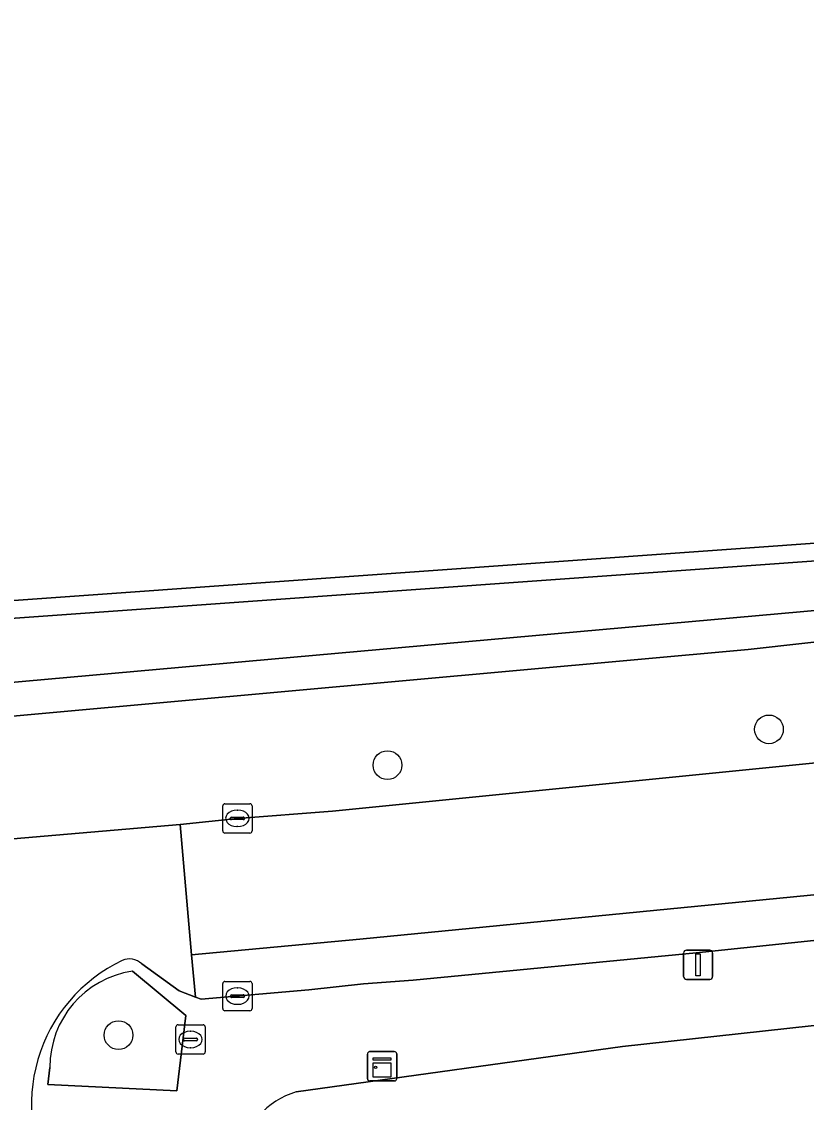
# Model space of a CAD drawing. Extents: x 161772 to 163126, y 383092 to 383917.
# Drawn here: x 162115.97 to 162142.73, y 383475.4 to 383512.25 of the extents above; entities that cross this region are included whole.
import ezdxf

# ---------------------------------------------------------------- set-up
doc = ezdxf.new("R2010")
doc.units = 0
for name, color, linetype in [('IMGEO_Boom', 7, 'Continuous'), ('IMGEO_Brandkraan', 7, 'Continuous'), ('IMGEO_Erf', 7, 'Continuous'), ('IMGEO_Groenvoorziening', 7, 'Continuous'), ('IMGEO_Kast', 7, 'Continuous'), ('IMGEO_Kolk', 7, 'Continuous'), ('IMGEO_Lichtmast', 7, 'Continuous'), ('IMGEO_Oever', 7, 'Continuous'), ('IMGEO_Parkeervlak_open', 7, 'Continuous'), ('IMGEO_Rijbaan_lokaal_gesloten', 7, 'Continuous'), ('IMGEO_Rijbaan_lokaal_open', 7, 'Continuous'), ('IMGEO_Voetpad_open', 7, 'Continuous'), ('IMGEO_Waterloop', 7, 'Continuous')]:
    doc.layers.add(name, color=color, linetype=linetype)

msp = doc.modelspace()

# ---------------------------------------------------------------- linework, layer by layer
at = {"layer": 'IMGEO_Boom'}
for centre in [(162141.449, 383488.119), (162128.443, 383486.899), (162119.275, 383477.692)]:
    msp.add_circle(centre, 0.489, dxfattribs=at)
at = {"layer": 'IMGEO_Brandkraan'}
for p, q in [((162121.228, 383477.118), (162121.228, 383477.97)), ((162121.303, 383478.044), (162122.155, 383478.044)), ((162122.229, 383477.97), (162122.229, 383477.118)), ((162121.487, 383477.538), (162121.487, 383477.55)), ((162121.53, 383477.587), (162121.928, 383477.587)), ((162121.716, 383477.824), (162121.741, 383477.824)), ((162121.971, 383477.55), (162121.971, 383477.538)), ((162121.925, 383477.501), (162121.527, 383477.501)), ((162121.739, 383477.264), (162121.714, 383477.264)), ((162122.155, 383477.044), (162121.303, 383477.044))]:
    msp.add_line(p, q, dxfattribs=at)
for points in [[(162121.228, 383477.118), (162121.228, 383477.97)], [(162121.303, 383478.044), (162122.155, 383478.044)], [(162122.229, 383477.97), (162122.229, 383477.118)], [(162122.155, 383477.044), (162121.303, 383477.044)]]:
    msp.add_lwpolyline(points, dxfattribs=at)
for centre, radius, start, end in [((162121.305, 383477.968), 0.0765, 91.552, 178.448), ((162121.305, 383477.968), 0.0765, 91.552, 178.448), ((162122.153, 383477.968), 0.0765, 1.552, 88.448), ((162122.153, 383477.968), 0.0765, 1.552, 88.448), ((162121.527, 383477.547), 0.0403, 85.8775, 175.7526), ((162121.932, 383477.549), 0.0386, 1.7309, 96.639), ((162121.524, 383477.537), 0.0366, 178.938, 274.7102), ((162121.928, 383477.544), 0.043, 264.8664, 352.4533), ((162121.305, 383477.12), 0.0765, 181.552, 268.448), ((162121.305, 383477.12), 0.0765, 181.552, 268.448), ((162122.153, 383477.12), 0.0765, 271.552, 358.448), ((162122.153, 383477.12), 0.0765, 271.552, 358.448)]:
    msp.add_arc(centre, radius, start, end, dxfattribs=at)
for centre, major_axis, ratio, start_param, end_param in [((162121.715, 383477.544), (-0.387, 0.002), 0.722429, 4.712389, 7.853982), ((162121.74, 383477.544), (-0.39, 0.002), 0.717154, 1.570796, 4.712389)]:
    msp.add_ellipse(centre, major_axis=major_axis, ratio=ratio, start_param=start_param, end_param=end_param, dxfattribs=at)
at = {"layer": 'IMGEO_Erf'}
for points in [[(162069.536, 383488.799), (162096.809, 383491.155), (162144.603, 383494.579), (162158.53, 383495.946)], [(162260.039, 383427.338), (162254.119, 383434.872), (162252.079, 383437.487), (162249.952, 383439.775), (162240.623, 383451.815), (162233.976, 383460.863), (162229.932, 383467.138), (162224.494, 383476.686), (162219.099, 383486.987), (162216.905, 383490.741), (162172.706, 383482.249), (162150.151, 383478.81), (162136.452, 383477.299), (162125.335, 383475.754)]]:
    msp.add_lwpolyline(points, dxfattribs=at)
msp.add_arc((162126.069, 383473.202), 2.655, 106.0501, 171.9773, dxfattribs=at)
at = {"layer": 'IMGEO_Groenvoorziening'}
for points in [[(162158.883, 383489.1), (162163.009, 383489.813), (162162.551, 383492.413), (162162.614, 383492.483), (162161.876, 383493.674), (162161.691, 383493.467), (162160.992, 383493.243), (162156.508, 383492.599), (162140.737, 383490.84), (162109.132, 383487.972), (162085.683, 383486.129), (162062.506, 383483.909)], [(162063.383, 383482.085), (162065.455, 383482.281), (162065.71, 383480.028), (162074.457, 383480.872), (162091.645, 383482.346), (162094.99, 383482.601), (162100.89, 383483.129), (162101.898, 383483.2), (162121.373, 383484.872), (162123.327, 383485.081), (162126.573, 383485.331), (162144.748, 383487.15)], [(162121.567, 383478.36), (162119.748, 383479.869)], [(162116.935, 383476.593), (162116.87, 383476.014), (162121.265, 383475.788), (162121.567, 383478.36)]]:
    msp.add_lwpolyline(points, dxfattribs=at)
msp.add_arc((162120.227, 383476.612), 3.292, 98.3649, 180.3318, dxfattribs=at)
at = {"layer": 'IMGEO_Kast'}
for p, q in [((162127.76, 383476.205), (162127.76, 383477.046)), ((162127.76, 383477.046), (162127.76, 383476.205)), ((162127.835, 383477.13), (162128.676, 383477.13)), ((162128.676, 383477.13), (162127.835, 383477.13)), ((162128.76, 383477.055), (162128.76, 383476.214)), ((162128.76, 383476.214), (162128.76, 383477.055)), ((162128.685, 383476.13), (162127.844, 383476.13)), ((162127.844, 383476.13), (162128.685, 383476.13))]:
    msp.add_line(p, q, dxfattribs=at)
for points in [[(162127.955, 383476.92), (162128.555, 383476.92), (162128.555, 383476.835), (162127.955, 383476.835), (162127.955, 383476.92)], [(162127.955, 383476.745), (162128.555, 383476.745), (162128.555, 383476.256), (162127.955, 383476.256), (162127.955, 383476.745)]]:
    msp.add_lwpolyline(points, dxfattribs=at)
msp.add_circle((162128.039, 383476.594), 0.0377, dxfattribs=at)
for centre, start, end in [((162127.838, 383477.052), 92.4484, 184.2845), ((162127.838, 383477.052), 92.4484, 184.2845), ((162128.682, 383477.052), 2.4484, 94.2845), ((162128.682, 383477.052), 2.4484, 94.2845), ((162127.838, 383476.208), 182.4484, 274.2845), ((162127.838, 383476.208), 182.4484, 274.2845), ((162128.682, 383476.208), 272.4484, 4.2845), ((162128.682, 383476.208), 272.4484, 4.2845)]:
    msp.add_arc(centre, 0.0779, start, end, dxfattribs=at)
at = {"layer": 'IMGEO_Kolk'}
for p, q in [((162122.826, 383484.657), (162122.826, 383485.509)), ((162122.901, 383485.583), (162123.753, 383485.583)), ((162123.314, 383485.363), (162123.339, 383485.363)), ((162123.827, 383485.509), (162123.827, 383484.657)), ((162123.085, 383485.077), (162123.085, 383485.089)), ((162123.523, 383485.04), (162123.125, 383485.04)), ((162123.128, 383485.126), (162123.526, 383485.126)), ((162123.569, 383485.089), (162123.569, 383485.077)), ((162123.753, 383484.583), (162122.901, 383484.583)), ((162123.337, 383484.803), (162123.312, 383484.803)), ((162122.828, 383478.596), (162122.828, 383479.448)), ((162122.903, 383479.522), (162123.755, 383479.522)), ((162123.829, 383479.448), (162123.829, 383478.596)), ((162123.087, 383479.016), (162123.087, 383479.028)), ((162123.13, 383479.065), (162123.528, 383479.065)), ((162123.316, 383479.302), (162123.341, 383479.302)), ((162123.571, 383479.028), (162123.571, 383479.016)), ((162123.525, 383478.979), (162123.127, 383478.979)), ((162123.339, 383478.742), (162123.314, 383478.742)), ((162123.755, 383478.522), (162122.903, 383478.522))]:
    msp.add_line(p, q, dxfattribs=at)
for points in [[(162122.826, 383484.657), (162122.826, 383485.509)], [(162122.901, 383485.583), (162123.753, 383485.583)], [(162123.827, 383485.509), (162123.827, 383484.657)], [(162123.753, 383484.583), (162122.901, 383484.583)], [(162122.828, 383478.596), (162122.828, 383479.448)], [(162122.903, 383479.522), (162123.755, 383479.522)], [(162123.829, 383479.448), (162123.829, 383478.596)], [(162123.755, 383478.522), (162122.903, 383478.522)]]:
    msp.add_lwpolyline(points, dxfattribs=at)
for centre, radius, start, end in [((162122.903, 383485.507), 0.0765, 91.552, 178.448), ((162122.903, 383485.507), 0.0765, 91.552, 178.448), ((162123.751, 383485.507), 0.0765, 1.552, 88.448), ((162123.751, 383485.507), 0.0765, 1.552, 88.448), ((162123.125, 383485.086), 0.0403, 85.8775, 175.7526), ((162123.122, 383485.076), 0.0366, 178.938, 274.7102), ((162123.526, 383485.083), 0.043, 264.8664, 352.4533), ((162123.53, 383485.088), 0.0386, 1.7309, 96.639), ((162122.903, 383484.659), 0.0765, 181.552, 268.448), ((162122.903, 383484.659), 0.0765, 181.552, 268.448), ((162123.751, 383484.659), 0.0765, 271.552, 358.448), ((162123.751, 383484.659), 0.0765, 271.552, 358.448), ((162122.905, 383479.446), 0.0765, 91.552, 178.448), ((162122.905, 383479.446), 0.0765, 91.552, 178.448), ((162123.753, 383479.446), 0.0765, 1.552, 88.448), ((162123.753, 383479.446), 0.0765, 1.552, 88.448), ((162123.127, 383479.025), 0.0403, 85.8775, 175.7526), ((162123.532, 383479.027), 0.0386, 1.7309, 96.639), ((162123.124, 383479.015), 0.0366, 178.938, 274.7102), ((162123.528, 383479.022), 0.043, 264.8664, 352.4533), ((162122.905, 383478.598), 0.0765, 181.552, 268.448), ((162122.905, 383478.598), 0.0765, 181.552, 268.448), ((162123.753, 383478.598), 0.0765, 271.552, 358.448), ((162123.753, 383478.598), 0.0765, 271.552, 358.448)]:
    msp.add_arc(centre, radius, start, end, dxfattribs=at)
for centre, major_axis, ratio, start_param, end_param in [((162123.313, 383485.083), (-0.387, 0.002), 0.722429, 4.712389, 7.853982), ((162123.338, 383485.083), (-0.39, 0.002), 0.717154, 1.570796, 4.712389), ((162123.315, 383479.022), (-0.387, 0.002), 0.722429, 4.712389, 7.853982), ((162123.34, 383479.022), (-0.39, 0.002), 0.717154, 1.570796, 4.712389)]:
    msp.add_ellipse(centre, major_axis=major_axis, ratio=ratio, start_param=start_param, end_param=end_param, dxfattribs=at)
at = {"layer": 'IMGEO_Lichtmast'}
for p, q in [((162138.639, 383480.591), (162139.429, 383480.591)), ((162139.429, 383480.591), (162138.639, 383480.591)), ((162138.539, 383479.691), (162138.539, 383480.491)), ((162138.539, 383480.491), (162138.539, 383479.691)), ((162139.529, 383480.491), (162139.529, 383479.691)), ((162139.529, 383479.691), (162139.529, 383480.491)), ((162139.429, 383479.591), (162138.639, 383479.591)), ((162138.639, 383479.591), (162139.429, 383479.591))]:
    msp.add_line(p, q, dxfattribs=at)
msp.add_lwpolyline([(162138.959, 383480.466), (162139.109, 383480.466), (162139.109, 383479.716), (162138.959, 383479.716), (162138.959, 383480.466)], dxfattribs=at)
for centre, start, end in [((162138.639, 383480.491), 90, 180), ((162138.639, 383480.491), 90, 180), ((162139.429, 383480.491), 0, 90), ((162139.429, 383480.491), 360, 90), ((162138.639, 383479.691), 180, 270), ((162138.639, 383479.691), 180, 270), ((162139.429, 383479.691), 270, 0), ((162139.429, 383479.691), 270, 0)]:
    msp.add_arc(centre, 0.1, start, end, dxfattribs=at)
at = {"layer": 'IMGEO_Oever'}
msp.add_lwpolyline([(162027.929, 383608.597), (162072.515, 383610.975), (162118.63, 383611.484), (162148.651, 383610.678), (162151.666, 383610.465), (162152.982, 383610.083), (162153.492, 383609.319), (162153.662, 383608.215), (162161.262, 383494.542), (162160.923, 383493.99), (162160.031, 383493.693), (162065.211, 383485.2), (162063.853, 383486.304), (162064.277, 383488.087), (162064.702, 383489.446), (162062.749, 383509.744), (162063.853, 383512.376), (162062.494, 383535.221), (162057.059, 383607.323), (162056.209, 383607.599), (162054.214, 383607.493), (162027.929, 383606.495)], close=True, dxfattribs=at)
for points in [[(162060.161, 383551.429), (162062.626, 383512.373), (162061.396, 383510.737), (162062.452, 383500), (162063.029, 383494.13), (162063.577, 383488.557), (162062.752, 383487.735), (162062.156, 383487.694), (162061.603, 383487.656), (162058.081, 383487.332), (162056.089, 383487.148), (162056.342, 383483.117), (162057.695, 383483.305), (162062.506, 383483.909), (162085.683, 383486.129), (162109.132, 383487.972), (162140.737, 383490.84), (162156.508, 383492.599), (162160.992, 383493.243), (162161.691, 383493.467), (162161.876, 383493.674), (162161.877, 383495.743), (162161.582, 383500), (162158.081, 383550.584)], [(162158.53, 383495.946), (162144.603, 383494.579), (162096.809, 383491.155), (162069.536, 383488.799)], [(162069.532, 383488.193), (162096.857, 383490.553), (162144.654, 383493.978), (162158.699, 383495.356)]]:
    msp.add_lwpolyline(points, dxfattribs=at)
at = {"layer": 'IMGEO_Parkeervlak_open'}
msp.add_lwpolyline([(162172.161, 383486.674), (162151.828, 383483.337), (162127.505, 383480.969), (162121.767, 383480.433), (162121.895, 383478.988), (162122.088, 383478.913), (162125.763, 383479.233), (162127.621, 383479.441), (162129.321, 383479.57), (162138.962, 383480.496), (162145.47, 383481.185), (162149.667, 383481.674), (162155.624, 383482.489), (162155.726, 383482.506), (162160.337, 383483.275), (162163.109, 383483.74), (162164.302, 383483.975), (162173.933, 383485.639)], dxfattribs=at)
at = {"layer": 'IMGEO_Rijbaan_lokaal_gesloten'}
msp.add_lwpolyline([(162144.748, 383487.15), (162126.573, 383485.331), (162123.327, 383485.081), (162121.373, 383484.872), (162121.767, 383480.433), (162127.505, 383480.969), (162151.828, 383483.337), (162172.161, 383486.674), (162176.787, 383487.642), (162191.634, 383490.333), (162208.551, 383493.75), (162213.84, 383494.742)], dxfattribs=at)
at = {"layer": 'IMGEO_Rijbaan_lokaal_open'}
msp.add_lwpolyline([(162120.064, 383480.126), (162121.341, 383479.204), (162121.895, 383478.988), (162121.767, 383480.433), (162121.373, 383484.872), (162101.898, 383483.2), (162102.29, 383478.671), (162102.407, 383477.315)], dxfattribs=at)
for centre, radius, start, end in [((162121.729, 383475.337), 5.423, 115.4366, 211.9745), ((162119.654, 383479.702), 0.59, 45.9709, 115.5526)]:
    msp.add_arc(centre, radius, start, end, dxfattribs=at)
at = {"layer": 'IMGEO_Voetpad_open'}
for points in [[(162125.335, 383475.754), (162136.452, 383477.299), (162150.151, 383478.81), (162172.706, 383482.249), (162216.905, 383490.741)], [(162173.933, 383485.639), (162164.302, 383483.975), (162164.412, 383483.464), (162155.826, 383481.943), (162155.726, 383482.506), (162155.624, 383482.489), (162149.667, 383481.674), (162149.726, 383481.173), (162145.527, 383480.689), (162145.47, 383481.185), (162138.962, 383480.496), (162129.321, 383479.57), (162127.621, 383479.441), (162125.763, 383479.233), (162122.088, 383478.913), (162121.895, 383478.988), (162121.341, 383479.204), (162120.064, 383480.126)], [(162119.748, 383479.869), (162121.567, 383478.36)], [(162121.567, 383478.36), (162121.265, 383475.788), (162116.87, 383476.014), (162116.935, 383476.593)]]:
    msp.add_lwpolyline(points, dxfattribs=at)
for centre, radius, start, end in [((162121.729, 383475.337), 5.423, 115.4366, 211.9745), ((162119.654, 383479.702), 0.59, 45.9709, 115.5526), ((162120.227, 383476.612), 3.292, 98.3649, 180.3318), ((162126.069, 383473.202), 2.655, 106.0501, 171.9773)]:
    msp.add_arc(centre, radius, start, end, dxfattribs=at)
at = {"layer": 'IMGEO_Waterloop'}
msp.add_lwpolyline([(162151.666, 383610.465), (162148.651, 383610.678), (162118.63, 383611.484), (162072.515, 383610.975), (162027.929, 383608.597), (162027.929, 383606.495), (162054.214, 383607.493), (162056.209, 383607.599), (162057.059, 383607.323), (162062.494, 383535.221), (162063.853, 383512.376), (162062.749, 383509.744), (162064.702, 383489.446), (162064.277, 383488.087), (162063.853, 383486.304), (162065.211, 383485.2), (162160.031, 383493.693), (162160.923, 383493.99), (162161.262, 383494.542), (162153.662, 383608.215), (162153.492, 383609.319), (162152.982, 383610.083)], close=True, dxfattribs=at)
msp.add_lwpolyline([(162158.699, 383495.356), (162144.654, 383493.978), (162096.857, 383490.553), (162069.532, 383488.193)], dxfattribs=at)

doc.saveas('drawing.dxf')
